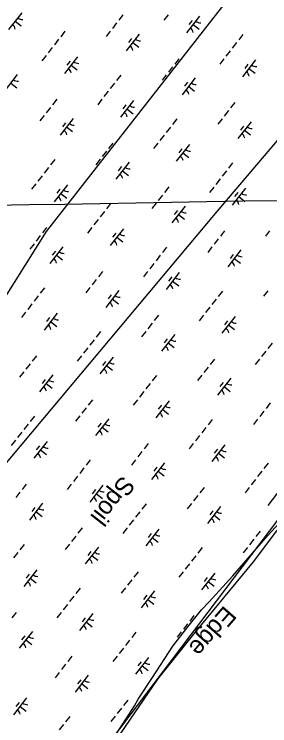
# Model space of a CAD drawing. Extents: x 3896831 to 3918110, y 171006 to 193349.
# Drawn here: x 3906045 to 3906644, y 179895 to 181560 of the extents above; entities that cross this region are included whole.
import ezdxf

# ---------------------------------------------------------------- set-up
doc = ezdxf.new("R2010")
doc.units = 0
for name, color, linetype in [('V-CHAN-SPOL', 7, 'Continuous'), ('V-GRID-MAJR', 7, 'Continuous'), ('V-RIVR-EDGE', 7, 'Continuous'), ('V-RIVR-IDEN', 7, 'Continuous'), ('V-RRAP-FSHR', 7, 'Continuous'), ('V-UTIL-LINE', 7, 'Continuous'), ('V-WETL-SWMP', 7, 'Continuous')]:
    doc.layers.add(name, color=color, linetype=linetype)

msp = doc.modelspace()

# ---------------------------------------------------------------- linework, layer by layer
at = {"layer": 'V-GRID-MAJR'}
msp.add_spline([(3901910.1, 181043.2), (3904332, 181084.3), (3909660.5, 181175.4), (3914023.1, 181250.6)], degree=3, dxfattribs=at)
at = {"layer": 'V-RIVR-EDGE'}
msp.add_lwpolyline([(3907425.5, 181570.1), (3907402.3, 181539.5), (3907392, 181519), (3907359.5, 181487.4), (3907314.9, 181415.9), (3907303.8, 181405.7), (3907281.5, 181375.9), (3907271.3, 181343.4), (3907257.3, 181327.6), (3907248, 181300.7), (3907170.9, 181158.5), (3907118.9, 181089.7), (3907103.1, 181051.6), (3907017.6, 180912.2), (3906945.1, 180784.9), (3906920, 180741.3), (3906873.5, 180636.3), (3906828, 180543.3), (3906751.8, 180444.9), (3906659.8, 180351), (3906605, 180278.5), (3906468.4, 180113.1), (3906381.1, 180003.5), (3906283.5, 179861.3)], dxfattribs=at)
at = {"layer": 'V-RRAP-FSHR'}
msp.add_lwpolyline([(3903099, 175512.1), (3904431.1, 177312.9), (3905197.8, 178658.5), (3906088.4, 179617.4), (3906806.7, 180565.1), (3907065.2, 181039), (3907795.1, 181990.7)], dxfattribs=at)
at = {"layer": 'V-UTIL-LINE'}
for points in [[(3911670.5, 187980.3), (3909726.1, 186106.6), (3909690.7, 186047.7), (3909490.4, 185423.1), (3908571.2, 184256.5), (3908123.4, 183643.7), (3907157.1, 182394.6), (3906544.4, 181593.3), (3906120.1, 181051.2), (3905460.2, 180002.4), (3904670.7, 178765.1), (3903951.9, 177622.1), (3903445.2, 176832.5), (3902962, 176054.8), (3902856, 175866.2)], [(3902278.5, 176090.1), (3904647.1, 178894.7), (3905719.5, 180143.9), (3906520.8, 181098.4), (3907322.1, 182041.1), (3907534.2, 182300.3), (3908041, 182924.9), (3909514, 184881.1), (3910138.5, 185694.2), (3909821.8, 185935.5), (3909829.3, 185945.1), (3909882.7, 185907)]]:
    msp.add_lwpolyline(points, dxfattribs=at)
at = {"layer": 'V-WETL-SWMP'}
for p, q in [((3906063, 181562.9), (3906032.1, 181523.6)), ((3906300, 181558.1), (3906290.2, 181545.5)), ((3906405.5, 181558), (3906395.6, 181545.4)), ((3906479.6, 181555.2), (3906448.8, 181515.9)), ((3906047.6, 181543.3), (3906061.7, 181532.2)), ((3906285.2, 181539.2), (3906275.4, 181526.6)), ((3906461.8, 181545.1), (3906454.4, 181535.6)), ((3906464.2, 181535.6), (3906478.4, 181524.5)), ((3906164.2, 181519.7), (3906154.3, 181507.1)), ((3906270.4, 181520.3), (3906260.5, 181507.7)), ((3906149.4, 181500.9), (3906139.5, 181488.3)), ((3906338.2, 181513.3), (3906307.4, 181473.9)), ((3906320.4, 181503.1), (3906313, 181493.7)), ((3906580.8, 181512), (3906571, 181499.4)), ((3906134.6, 181482), (3906124.7, 181469.4)), ((3906322.8, 181493.6), (3906337, 181482.5)), ((3906566, 181493.2), (3906556.1, 181480.6)), ((3906551.2, 181474.3), (3906541.3, 181461.7)), ((3906119.8, 181463.1), (3906109.9, 181450.5)), ((3906193.9, 181460.3), (3906163.1, 181421)), ((3906176.1, 181450.1), (3906168.7, 181440.7)), ((3906430.9, 181455.5), (3906421.1, 181442.9)), ((3906536.4, 181455.4), (3906526.5, 181442.8)), ((3906610.5, 181452.6), (3906579.7, 181413.3)), ((3906178.5, 181440.7), (3906192.6, 181429.6)), ((3906416.1, 181436.6), (3906406.3, 181424)), ((3906592.7, 181442.4), (3906585.3, 181433)), ((3906595.1, 181433), (3906609.3, 181421.9)), ((3906052.5, 181418.4), (3906021.7, 181379)), ((3906295.1, 181417.1), (3906285.2, 181404.5)), ((3906401.3, 181417.7), (3906391.5, 181405.1)), ((3906037.1, 181398.7), (3906051.3, 181387.6)), ((3906280.3, 181398.2), (3906270.4, 181385.6)), ((3906469.2, 181410.7), (3906438.3, 181371.3)), ((3906451.4, 181400.5), (3906444, 181391)), ((3906453.7, 181391), (3906467.9, 181379.9)), ((3906265.5, 181379.4), (3906255.6, 181366.8)), ((3906145.2, 181360.6), (3906135.3, 181348)), ((3906250.7, 181360.5), (3906240.8, 181347.9)), ((3906324.8, 181357.7), (3906294, 181318.4)), ((3906307, 181347.5), (3906299.6, 181338.1)), ((3906561.9, 181352.9), (3906552, 181340.3)), ((3906130.4, 181341.7), (3906120.5, 181329.1)), ((3906309.4, 181338.1), (3906323.6, 181326.9)), ((3906547.1, 181334), (3906537.2, 181321.4)), ((3906115.6, 181322.8), (3906105.7, 181310.2)), ((3906183.4, 181315.8), (3906152.6, 181276.4)), ((3906426, 181314.5), (3906416.1, 181301.9)), ((3906532.3, 181315.1), (3906522.4, 181302.5)), ((3906165.6, 181305.6), (3906158.2, 181296.1)), ((3906600.1, 181308.1), (3906569.2, 181268.7)), ((3906582.3, 181297.9), (3906574.9, 181288.4)), ((3906168, 181296.1), (3906182.2, 181285)), ((3906411.2, 181295.6), (3906401.3, 181283)), ((3906584.6, 181288.4), (3906598.8, 181277.3)), ((3906396.4, 181276.7), (3906386.5, 181264.2)), ((3906276.1, 181258), (3906266.3, 181245.4)), ((3906381.6, 181257.9), (3906371.7, 181245.3)), ((3906455.7, 181255.1), (3906424.9, 181215.8)), ((3906261.3, 181239.1), (3906251.5, 181226.5)), ((3906437.9, 181244.9), (3906430.5, 181235.5)), ((3906440.3, 181235.4), (3906454.5, 181224.3)), ((3906140.3, 181219.6), (3906130.4, 181207)), ((3906246.5, 181220.2), (3906236.7, 181207.6)), ((3906125.5, 181200.7), (3906115.6, 181188.1)), ((3906314.3, 181213.2), (3906283.5, 181173.8)), ((3906296.6, 181203), (3906289.1, 181193.5)), ((3906556.9, 181211.9), (3906547.1, 181199.3)), ((3906110.7, 181181.8), (3906100.8, 181169.2)), ((3906298.9, 181193.5), (3906313.1, 181182.4)), ((3906542.1, 181193), (3906532.3, 181180.4)), ((3906527.3, 181174.1), (3906517.5, 181161.5)), ((3906095.9, 181162.9), (3906086, 181150.4)), ((3906170, 181160.2), (3906139.2, 181120.9)), ((3906152.2, 181150), (3906144.8, 181140.6)), ((3906407.1, 181155.4), (3906397.2, 181142.8)), ((3906512.5, 181155.2), (3906502.6, 181142.7)), ((3906586.7, 181152.5), (3906555.8, 181113.2)), ((3906154.6, 181140.5), (3906168.8, 181129.4)), ((3906392.3, 181136.5), (3906382.4, 181123.9)), ((3906568.9, 181142.3), (3906561.5, 181132.9)), ((3906571.2, 181132.8), (3906585.4, 181121.7)), ((3906271.2, 181117), (3906261.3, 181104.4)), ((3906377.4, 181117.6), (3906367.6, 181105)), ((3906256.4, 181098.1), (3906246.5, 181085.5)), ((3906445.3, 181110.6), (3906414.4, 181071.2)), ((3906427.5, 181100.4), (3906420.1, 181090.9)), ((3906429.8, 181090.9), (3906444, 181079.8)), ((3906241.6, 181079.2), (3906231.7, 181066.6)), ((3906121.3, 181060.5), (3906111.5, 181047.9)), ((3906226.8, 181060.3), (3906216.9, 181047.7)), ((3906300.9, 181057.6), (3906270.1, 181018.2)), ((3906283.1, 181047.4), (3906275.7, 181038)), ((3906538, 181052.8), (3906528.1, 181040.2)), ((3906643.4, 181052.6), (3906633.6, 181040)), ((3906106.5, 181041.6), (3906096.7, 181029)), ((3906285.5, 181037.9), (3906299.7, 181026.8)), ((3906523.2, 181033.9), (3906513.3, 181021.3)), ((3906091.7, 181022.7), (3906081.9, 181010.1)), ((3906159.5, 181015.7), (3906128.7, 180976.3)), ((3906402.1, 181014.4), (3906392.3, 181001.8)), ((3906508.4, 181015), (3906498.5, 181002.4)), ((3906141.7, 181005.5), (3906134.3, 180996)), ((3906576.2, 181008), (3906545.3, 180968.6)), ((3906558.4, 180997.8), (3906551, 180988.3)), ((3906144.1, 180996), (3906158.3, 180984.9)), ((3906387.3, 180995.5), (3906377.5, 180982.9)), ((3906560.8, 180988.3), (3906574.9, 180977.2)), ((3906372.5, 180976.6), (3906362.6, 180964)), ((3906252.3, 180957.9), (3906242.4, 180945.3)), ((3906357.7, 180957.7), (3906347.8, 180945.1)), ((3906431.8, 180955), (3906401, 180915.6)), ((3906237.4, 180939), (3906227.6, 180926.4)), ((3906414.1, 180944.8), (3906406.7, 180935.4)), ((3906416.4, 180935.3), (3906430.6, 180924.2)), ((3906116.4, 180919.5), (3906106.5, 180906.9)), ((3906222.6, 180920.1), (3906212.8, 180907.5)), ((3906101.6, 180900.6), (3906091.7, 180888)), ((3906290.5, 180913), (3906259.6, 180873.7)), ((3906272.7, 180902.8), (3906265.3, 180893.4)), ((3906533, 180911.8), (3906523.2, 180899.2)), ((3906639.3, 180912.4), (3906629.4, 180899.8)), ((3906086.8, 180881.7), (3906076.9, 180869.1)), ((3906275, 180893.4), (3906289.2, 180882.3)), ((3906518.2, 180892.9), (3906508.4, 180880.3)), ((3906503.4, 180874), (3906493.6, 180861.4)), ((3906072, 180862.8), (3906062.1, 180850.2)), ((3906146.1, 180860.1), (3906115.3, 180820.7)), ((3906128.3, 180849.9), (3906120.9, 180840.4)), ((3906383.2, 180855.3), (3906373.3, 180842.7)), ((3906488.6, 180855.1), (3906478.8, 180842.5)), ((3906562.8, 180852.4), (3906531.9, 180813)), ((3906130.7, 180840.4), (3906144.9, 180829.3)), ((3906368.4, 180836.4), (3906358.5, 180823.8)), ((3906545, 180842.2), (3906537.6, 180832.7)), ((3906547.3, 180832.7), (3906561.5, 180821.6)), ((3906247.3, 180816.9), (3906237.5, 180804.3)), ((3906353.6, 180817.5), (3906343.7, 180804.9)), ((3906232.5, 180798), (3906222.6, 180785.4)), ((3906421.4, 180810.4), (3906390.5, 180771.1)), ((3906403.6, 180800.2), (3906396.2, 180790.8)), ((3906406, 180790.8), (3906420.1, 180779.7)), ((3906649.2, 180790.3), (3906639.3, 180777.7)), ((3906217.7, 180779.1), (3906207.8, 180766.5)), ((3906634.4, 180771.4), (3906624.5, 180758.8)), ((3906097.4, 180760.3), (3906087.6, 180747.7)), ((3906202.9, 180760.2), (3906193, 180747.6)), ((3906277, 180757.5), (3906246.2, 180718.1)), ((3906514.1, 180752.6), (3906504.2, 180740)), ((3906619.6, 180752.5), (3906609.7, 180739.9)), ((3906082.6, 180741.5), (3906072.8, 180728.9)), ((3906259.2, 180747.3), (3906251.8, 180737.8)), ((3906261.6, 180737.8), (3906275.8, 180726.7)), ((3906499.3, 180733.8), (3906489.4, 180721.2)), ((3906067.8, 180722.6), (3906058, 180710)), ((3906135.7, 180715.5), (3906104.8, 180676.2)), ((3906378.2, 180714.3), (3906368.4, 180701.7)), ((3906484.5, 180714.9), (3906474.6, 180702.3)), ((3906117.9, 180705.3), (3906110.5, 180695.9)), ((3906552.3, 180707.8), (3906521.5, 180668.5)), ((3906534.5, 180697.6), (3906527.1, 180688.2)), ((3906120.2, 180695.9), (3906134.4, 180684.7)), ((3906363.4, 180695.4), (3906353.6, 180682.8)), ((3906536.9, 180688.2), (3906551, 180677)), ((3906348.6, 180676.5), (3906338.8, 180663.9)), ((3906228.4, 180657.7), (3906218.5, 180645.1)), ((3906333.8, 180657.6), (3906324, 180645)), ((3906408, 180654.9), (3906377.1, 180615.5)), ((3906645, 180650), (3906635.1, 180637.4)), ((3906213.6, 180638.8), (3906203.7, 180626.3)), ((3906390.2, 180644.7), (3906382.8, 180635.2)), ((3906392.5, 180635.2), (3906406.7, 180624.1)), ((3906630.2, 180631.1), (3906620.3, 180618.6)), ((3906092.5, 180619.4), (3906082.6, 180606.8)), ((3906198.8, 180620), (3906188.9, 180607.4)), ((3906077.7, 180600.5), (3906067.8, 180587.9)), ((3906266.6, 180612.9), (3906235.7, 180573.6)), ((3906248.8, 180602.7), (3906241.4, 180593.3)), ((3906509.2, 180611.7), (3906499.3, 180599.1)), ((3906615.4, 180612.3), (3906605.5, 180599.7)), ((3906062.9, 180581.6), (3906053, 180569)), ((3906251.1, 180593.2), (3906265.3, 180582.1)), ((3906494.4, 180592.8), (3906484.5, 180580.2)), ((3906479.5, 180573.9), (3906469.7, 180561.3)), ((3906048.1, 180562.7), (3906038.2, 180550.1)), ((3906122.2, 180560), (3906091.4, 180520.6)), ((3906104.4, 180549.8), (3906097, 180540.3)), ((3906359.3, 180555.1), (3906349.4, 180542.5)), ((3906464.7, 180555), (3906454.9, 180542.4)), ((3906538.9, 180552.3), (3906508, 180512.9)), ((3906106.8, 180540.3), (3906121, 180529.2)), ((3906344.5, 180536.2), (3906334.6, 180523.6)), ((3906521.1, 180542.1), (3906513.7, 180532.6)), ((3906523.5, 180532.6), (3906537.6, 180521.5)), ((3906223.4, 180516.8), (3906213.6, 180504.2)), ((3906329.7, 180517.3), (3906319.8, 180504.8)), ((3906208.6, 180497.9), (3906198.8, 180485.3)), ((3906397.5, 180510.3), (3906366.6, 180471)), ((3906379.7, 180500.1), (3906372.3, 180490.7)), ((3906640.1, 180509.1), (3906630.2, 180496.5)), ((3906382.1, 180490.6), (3906396.2, 180479.5)), ((3906625.3, 180490.2), (3906615.4, 180477.6)), ((3906193.8, 180479), (3906184, 180466.4)), ((3906610.5, 180471.3), (3906600.6, 180458.7)), ((3906073.6, 180460.2), (3906063.7, 180447.6)), ((3906179, 180460.1), (3906169.2, 180447.5)), ((3906253.2, 180457.4), (3906222.3, 180418)), ((3906490.2, 180452.5), (3906480.3, 180439.9)), ((3906595.7, 180452.4), (3906585.8, 180439.8)), ((3906669.8, 180449.7), (3906639, 180410.3)), ((3906058.8, 180441.3), (3906048.9, 180428.7)), ((3906235.4, 180447.2), (3906228, 180437.7)), ((3906237.7, 180437.7), (3906251.9, 180426.6)), ((3906475.4, 180433.6), (3906465.5, 180421)), ((3906111.8, 180415.4), (3906080.9, 180376)), ((3906460.6, 180414.7), (3906450.7, 180402.1)), ((3906639.5, 180339.9), (3906712.6, 180420.5)), ((3906094, 180405.2), (3906086.6, 180395.8)), ((3906354.4, 180414.1), (3906344.5, 180401.6)), ((3906528.4, 180407.7), (3906497.6, 180368.3)), ((3906096.3, 180395.7), (3906110.5, 180384.6)), ((3906339.5, 180395.3), (3906329.7, 180382.7)), ((3906510.6, 180397.5), (3906503.2, 180388.1)), ((3906513, 180388), (3906527.2, 180376.9)), ((3906324.7, 180376.4), (3906314.9, 180363.8)), ((3906204.5, 180357.6), (3906194.6, 180345)), ((3906309.9, 180357.5), (3906300.1, 180344.9)), ((3906384.1, 180354.7), (3906353.2, 180315.4)), ((3906621.1, 180349.9), (3906611.2, 180337.3)), ((3906189.7, 180338.7), (3906179.8, 180326.1)), ((3906366.3, 180344.5), (3906358.9, 180335.1)), ((3906368.7, 180335.1), (3906382.8, 180324)), ((3906557.5, 180245.4), (3906639.5, 180339.9)), ((3906068.6, 180319.2), (3906058.8, 180306.6)), ((3906174.9, 180319.8), (3906165, 180307.2)), ((3906606.3, 180331), (3906596.4, 180318.4)), ((3906053.8, 180300.3), (3906044, 180287.8)), ((3906242.7, 180312.8), (3906211.8, 180273.4)), ((3906224.9, 180302.6), (3906217.5, 180293.2)), ((3906485.3, 180311.5), (3906475.4, 180298.9)), ((3906591.5, 180312.1), (3906581.6, 180299.5)), ((3906227.3, 180293.1), (3906241.4, 180282)), ((3906470.5, 180292.6), (3906460.6, 180280.1)), ((3906455.7, 180273.8), (3906445.8, 180261.2)), ((3906098.3, 180259.8), (3906067.5, 180220.5)), ((3906080.6, 180249.6), (3906073.2, 180240.2)), ((3906335.4, 180255), (3906325.5, 180242.4)), ((3906440.9, 180254.9), (3906431, 180242.3)), ((3906515, 180252.1), (3906484.1, 180212.8)), ((3906082.9, 180240.2), (3906097.1, 180229.1)), ((3906320.6, 180236.1), (3906310.7, 180223.5)), ((3906497.2, 180241.9), (3906489.8, 180232.5)), ((3906499.6, 180232.5), (3906513.7, 180221.4)), ((3906501.7, 180184.7), (3906557.5, 180245.4)), ((3906199.5, 180216.6), (3906189.7, 180204)), ((3906305.8, 180217.2), (3906295.9, 180204.6)), ((3906373.6, 180210.2), (3906342.8, 180170.8)), ((3906355.8, 180200), (3906348.4, 180190.5)), ((3906184.7, 180197.7), (3906174.9, 180185.1)), ((3906358.2, 180190.5), (3906372.3, 180179.4)), ((3906483.7, 180165.6), (3906501.7, 180184.7)), ((3906169.9, 180178.8), (3906160.1, 180166.3)), ((3906451.9, 180125.9), (3906483.7, 180165.6)), ((3906049.7, 180160.1), (3906039.8, 180147.5)), ((3906155.1, 180160), (3906145.3, 180147.4)), ((3906229.3, 180157.2), (3906198.4, 180117.9)), ((3906466.3, 180152.4), (3906456.4, 180139.8)), ((3906211.5, 180147), (3906204.1, 180137.6)), ((3906213.8, 180137.5), (3906228, 180126.4)), ((3906451.5, 180133.5), (3906441.6, 180120.9)), ((3906087.9, 180115.3), (3906057, 180075.9)), ((3906416.8, 180081), (3906451.9, 180125.9)), ((3906070.1, 180105.1), (3906062.7, 180095.6)), ((3906330.5, 180114), (3906320.6, 180101.4)), ((3906436.7, 180114.6), (3906426.8, 180102)), ((3906072.5, 180095.6), (3906086.6, 180084.5)), ((3906315.7, 180095.1), (3906305.8, 180082.5)), ((3906300.9, 180076.2), (3906291, 180063.6)), ((3906369, 180008), (3906416.8, 180081)), ((3906180.6, 180057.5), (3906170.7, 180044.9)), ((3906286.1, 180057.4), (3906276.2, 180044.8)), ((3906360.2, 180054.6), (3906329.3, 180015.3)), ((3906165.8, 180038.6), (3906155.9, 180026)), ((3906342.4, 180044.4), (3906335, 180035)), ((3906344.8, 180034.9), (3906358.9, 180023.8)), ((3906151, 180019.7), (3906141.1, 180007.1)), ((3906218.8, 180012.7), (3906188, 179973.3)), ((3906201, 180002.5), (3906193.6, 179993)), ((3906336, 179956.7), (3906369, 180008)), ((3906203.4, 179993), (3906217.5, 179981.9)), ((3906074.5, 179959.7), (3906043.6, 179920.4)), ((3906056.7, 179949.5), (3906049.3, 179940.1)), ((3906311.5, 179954.9), (3906301.6, 179942.3)), ((3906327.4, 179941.3), (3906336, 179956.7)), ((3906059, 179940), (3906073.2, 179928.9)), ((3906296.7, 179936), (3906286.8, 179923.4)), ((3906307.9, 179910.9), (3906327.4, 179941.3)), ((3906175.7, 179916.5), (3906165.8, 179903.9)), ((3906281.9, 179917.1), (3906272, 179904.5)), ((3906264.2, 179844.6), (3906307.9, 179910.9)), ((3906160.9, 179897.6), (3906151, 179885))]:
    msp.add_line(p, q, dxfattribs=at)
for centre, start, end in [((3906064.8, 181564.9), 231.1403, 272.6839), ((3906030.7, 181521.4), 11.1403, 52.6839), ((3906481.4, 181557.2), 231.1403, 272.6839), ((3906447.3, 181513.7), 11.1403, 52.6839), ((3906340, 181515.2), 231.1403, 272.6839), ((3906306, 181471.7), 11.1403, 52.6839), ((3906195.7, 181462.3), 231.1403, 272.6839), ((3906161.6, 181418.8), 11.1403, 52.6839), ((3906612.3, 181454.6), 231.1403, 272.6839), ((3906578.3, 181411.1), 11.1403, 52.6839), ((3906054.3, 181420.3), 231.1403, 272.6839), ((3906471, 181412.6), 231.1403, 272.6839), ((3906436.9, 181369.1), 11.1403, 52.6839), ((3906326.6, 181359.6), 231.1403, 272.6839), ((3906292.5, 181316.2), 11.1403, 52.6839), ((3906185.2, 181317.7), 231.1403, 272.6839), ((3906151.2, 181274.2), 11.1403, 52.6839), ((3906567.8, 181266.5), 11.1403, 52.6839), ((3906601.9, 181310), 231.1403, 272.6839), ((3906457.5, 181257), 231.1403, 272.6839), ((3906423.5, 181213.6), 11.1403, 52.6839), ((3906316.1, 181215.1), 231.1403, 272.6839), ((3906282.1, 181171.6), 11.1403, 52.6839), ((3906171.8, 181162.1), 231.1403, 272.6839), ((3906137.7, 181118.6), 11.1403, 52.6839), ((3906588.5, 181154.4), 231.1403, 272.6839), ((3906554.4, 181110.9), 11.1403, 52.6839), ((3906447.1, 181112.5), 231.1403, 272.6839), ((3906413, 181069), 11.1403, 52.6839), ((3906302.7, 181059.5), 231.1403, 272.6839), ((3906268.7, 181016), 11.1403, 52.6839), ((3906161.3, 181017.6), 231.1403, 272.6839), ((3906127.3, 180974.1), 11.1403, 52.6839), ((3906578, 181009.9), 231.1403, 272.6839), ((3906543.9, 180966.4), 11.1403, 52.6839), ((3906433.7, 180956.9), 231.1403, 272.6839), ((3906399.6, 180913.4), 11.1403, 52.6839), ((3906292.3, 180915), 231.1403, 272.6839), ((3906258.2, 180871.5), 11.1403, 52.6839), ((3906147.9, 180862), 231.1403, 272.6839), ((3906113.8, 180818.5), 11.1403, 52.6839), ((3906564.6, 180854.3), 231.1403, 272.6839), ((3906530.5, 180810.8), 11.1403, 52.6839), ((3906423.2, 180812.4), 231.1403, 272.6839), ((3906389.1, 180768.9), 11.1403, 52.6839), ((3906278.8, 180759.4), 231.1403, 272.6839), ((3906244.8, 180715.9), 11.1403, 52.6839), ((3906137.5, 180717.4), 231.1403, 272.6839), ((3906103.4, 180674), 11.1403, 52.6839), ((3906554.1, 180709.7), 231.1403, 272.6839), ((3906520, 180666.3), 11.1403, 52.6839), ((3906409.8, 180656.8), 231.1403, 272.6839), ((3906375.7, 180613.3), 11.1403, 52.6839), ((3906268.4, 180614.8), 231.1403, 272.6839), ((3906234.3, 180571.4), 11.1403, 52.6839), ((3906124, 180561.9), 231.1403, 272.6839), ((3906090, 180518.4), 11.1403, 52.6839), ((3906540.7, 180554.2), 231.1403, 272.6839), ((3906506.6, 180510.7), 11.1403, 52.6839), ((3906399.3, 180512.2), 231.1403, 272.6839), ((3906365.2, 180468.7), 11.1403, 52.6839), ((3906255, 180459.3), 231.1403, 272.6839), ((3906220.9, 180415.8), 11.1403, 52.6839), ((3906113.6, 180417.3), 231.1403, 272.6839), ((3906079.5, 180373.8), 11.1403, 52.6839), ((3906530.2, 180409.6), 231.1403, 272.6839), ((3906496.1, 180366.1), 11.1403, 52.6839), ((3906385.9, 180356.7), 231.1403, 272.6839), ((3906351.8, 180313.2), 11.1403, 52.6839), ((3906244.5, 180314.7), 231.1403, 272.6839), ((3906210.4, 180271.2), 11.1403, 52.6839), ((3906066.1, 180218.3), 11.1403, 52.6839), ((3906100.2, 180261.8), 231.1403, 272.6839), ((3906516.8, 180254.1), 231.1403, 272.6839), ((3906482.7, 180210.6), 11.1403, 52.6839), ((3906375.4, 180212.1), 231.1403, 272.6839), ((3906341.3, 180168.6), 11.1403, 52.6839), ((3906231.1, 180159.1), 231.1403, 272.6839), ((3906197, 180115.7), 11.1403, 52.6839), ((3906089.7, 180117.2), 231.1403, 272.6839), ((3906055.6, 180073.7), 11.1403, 52.6839), ((3906362, 180056.5), 231.1403, 272.6839), ((3906327.9, 180013.1), 11.1403, 52.6839), ((3906220.6, 180014.6), 231.1403, 272.6839), ((3906186.5, 179971.1), 11.1403, 52.6839), ((3906042.2, 179918.1), 11.1403, 52.6839), ((3906076.3, 179961.6), 231.1403, 272.6839)]:
    msp.add_arc(centre, 17.6, start, end, dxfattribs=at)

# ---------------------------------------------------------------- texts
at = {"layer": 'V-CHAN-SPOL'}
msp.add_text('Spoil', height=42, rotation=231.9086, dxfattribs=at).set_placement((3906298.4, 180482.5))
at = {"layer": 'V-RIVR-IDEN'}
msp.add_text('Edge', height=42, rotation=228.9912, dxfattribs=at).set_placement((3906537.3, 180178))

doc.saveas('drawing.dxf')
